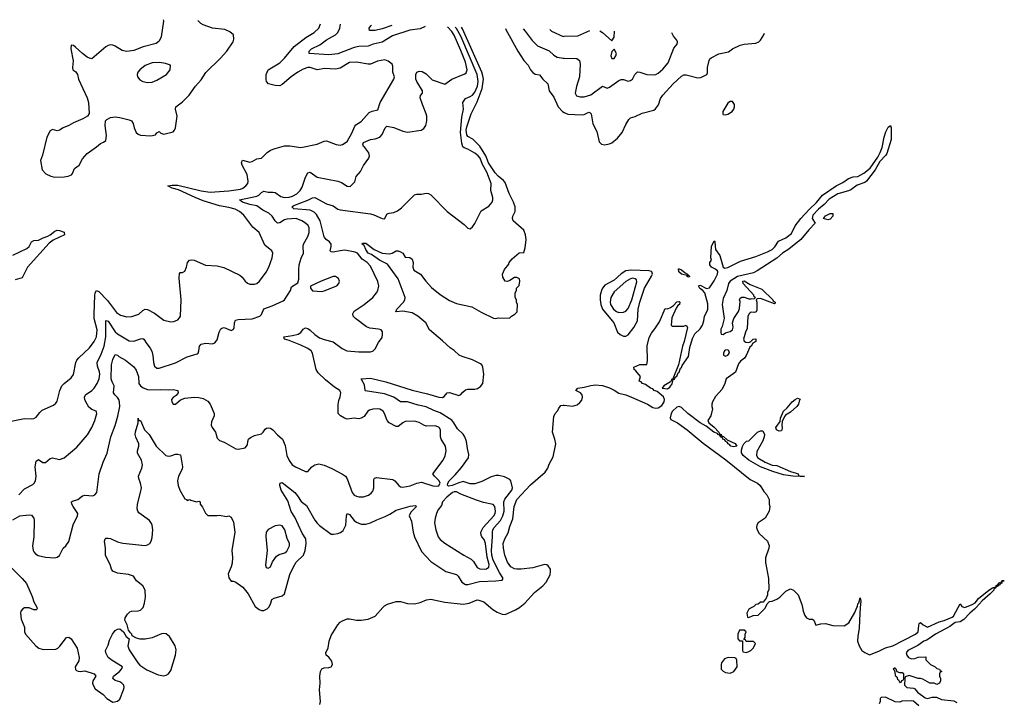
# Model space of a CAD drawing. Header units: inches. Extents: x 884549 to 1028252, y 526810 to 653624.
# Tile 556 of 656: x 955308 to 963791, y 629184 to 635062. Entities that reach past the tile are written whole.
import ezdxf

# ---------------------------------------------------------------- set-up
doc = ezdxf.new("R2010")
doc.units = ezdxf.units.IN
doc.header["$MEASUREMENT"] = 0
for name, color, linetype in [('A9652', 7, 'Continuous'), ('A9653', 7, 'Continuous'), ('A9662', 7, 'Continuous'), ('A9663', 7, 'Continuous')]:
    doc.layers.add(name, color=color, linetype=linetype)

msp = doc.modelspace()

# ---------------------------------------------------------------- linework, layer by layer
at = {"layer": 'A9652', "color": 5}
for points, elevation in [([(955454.6, 630000), (955457.1, 629990), (955450, 629979.3), (955430, 629979.6), (955390, 629998.7), (955350, 629996), (955335.8, 629990), (955317.7, 629970), (955313.7, 629950), (955320.4, 629900.4), (955350.4, 629830), (955350.4, 629790), (955358.7, 629770), (955447.4, 629670), (955471.7, 629650), (955510, 629638.6), (955617.8, 629642.2), (955636.3, 629650), (955653.1, 629666.9), (955710, 629742.4), (955730, 629743.7), (955750, 629730.4), (955803.1, 629650), (955821.1, 629570), (955818.5, 629541.4), (955785.5, 629490), (955787.5, 629467.5), (955796.8, 629456.8), (955810.5, 629450.5), (955828.3, 629448.3), (955870, 629455.8), (955948.2, 629428.2), (955962.8, 629410), (955937.1, 629370), (955935.3, 629350), (955940.9, 629330), (955959, 629299), (956027.7, 629250), (956057.3, 629217.3), (956110, 629184.7), (956150, 629194), (956169.2, 629210), (956202.7, 629290), (956206.6, 629310), (956203.7, 629330), (956186.6, 629350), (956170, 629360.5), (956131.7, 629371.7), (956109.2, 629390), (956116, 629410), (956166.6, 629450), (956184, 629470), (956194, 629490), (956104, 629544), (956069.8, 629569.8), (956048.6, 629608.6), (956046.3, 629630), (956070, 629676), (956081.7, 629718.3), (956107.6, 629770), (956130, 629800.7), (956150, 629814), (956170, 629817.3), (956186.2, 629806.2), (956202.8, 629790), (956226, 629750), (956251.1, 629731.1), (956240.3, 629670), (956250, 629634.8), (956324.5, 629524.5), (956344.3, 629504.3), (956403.8, 629463.8), (956499.7, 629419.7), (956550, 629412.6), (956570, 629416.9), (956590, 629429), (956610, 629458), (956650, 629588.8), (956655, 629635), (956647.7, 629670), (956598, 629750), (956570, 629772.7), (956550, 629777.1), (956530, 629774.4), (956450, 629739.3), (956390, 629726.2), (956347, 629727), (956314.7, 629734.7), (956277.2, 629757.2), (956274.5, 629770), (956261.1, 629781.1), (956245.8, 629805.8), (956233.7, 629850), (956213.3, 629890), (956216.9, 629910), (956236.8, 629943.2), (956258, 629962), (956270, 629968.7), (956330, 629972.2), (956350, 629977.6), (956370, 629997.6), (956370.8, 630000)], 2120), ([(957349, 630000), (957370, 629982.6), (957390, 629974.9), (957410, 629975.3), (957441.2, 629990), (957451.2, 630000)], 2120), ([(957894.1, 629165.9), (957900.4, 629190), (957890.6, 629290), (957897.9, 629350), (957893.5, 629410), (957898.5, 629450), (957910, 629473.1), (957930, 629481.5), (957970, 629482.6), (957990, 629488.4), (958003.1, 629510), (957996.9, 629536.9), (957971.9, 629571.9), (957949.6, 629590), (957944.2, 629610), (957966.1, 629653.9), (957972.8, 629710), (957990, 629758), (958050, 629851.5), (958070, 629872.7), (958090, 629885.3), (958130, 629901.6), (958150, 629902), (958210, 629890.6), (958249.4, 629890.6), (958310, 629898.8), (958370, 629926), (958436.7, 630000)], 2080), ([(959364.6, 630000), (959383.7, 629983.7), (959421, 629961), (959463.4, 629943.4), (959490, 629940.7), (959580.3, 629979.7), (959613.2, 630000)], 2080)]:
    msp.add_lwpolyline(points, dxfattribs=dict(at, elevation=elevation))
at = {"layer": 'A9653', "color": 5}
for points, elevation in [([(956544.1, 635061.5), (956545.5, 635050), (956527, 634913), (956510, 634876.9), (956482.9, 634857.1), (956370.7, 634829.3), (956290, 634796.5), (956230, 634788.9), (956190, 634797.3), (956130, 634834), (956110, 634842.9), (956090, 634844.5), (956070, 634839.5), (956050, 634827.3), (955930, 634726), (955910, 634729.4), (955890, 634739.6), (955849.8, 634769.8), (955790, 634826), (955770, 634839.3), (955750, 634842), (955747.1, 634810), (955768.3, 634708.3), (955764.2, 634650), (955766.9, 634630), (955791.3, 634611.3), (955805, 634590), (955814.7, 634550), (955889.2, 634390), (955900.2, 634350), (955906, 634254), (955892, 634230), (955853, 634207), (955770, 634174), (955732, 634150), (955682, 634130), (955650.7, 634109.3), (955630, 634103.7), (955590, 634116.2), (955570, 634105.6), (955542.6, 634050), (955505.1, 633894.9), (955488.5, 633850), (955500.3, 633770), (955534.1, 633734.1), (955574.7, 633714.7), (955610, 633706.5), (955690, 633709.2), (955725.9, 633714.1), (955753.9, 633726.1), (955762.7, 633737.3), (955778.6, 633781.4), (955819, 633810), (955850, 633864.7), (955889.5, 633910.5), (955970, 633966), (956003.3, 633996.7), (956030, 634007.7), (956050, 634022), (956056.6, 634063.4), (956043.5, 634150), (956047, 634190), (956058, 634202), (956090, 634218.8), (956130, 634225.5), (956170, 634220.5), (956250, 634200.7), (956270, 634190.8), (956286.6, 634166.6), (956295.3, 634130), (956311.4, 634091.4), (956330, 634075.3), (956347.7, 634067.7), (956439.1, 634060.9), (956479.3, 634070), (956490, 634086), (956510, 634098), (956525.2, 634085.2), (956550, 634076.3), (956630, 634094.8), (956642.7, 634110), (956649.5, 634130.5), (956664.2, 634230), (956649.5, 634290), (956654, 634310), (956710, 634353.7), (956767.3, 634412.7), (956822.8, 634490), (956870, 634543.6), (956911.7, 634608.3), (957036.9, 634730), (957091.6, 634790), (957146, 634870), (957153.6, 634893.6), (957148.7, 634930), (957117.2, 634957.2), (957076.6, 634976.6), (956970, 634988.1), (956890, 635017.2), (956867.8, 635030), (956841.4, 635053.9)], 2220), ([(955190, 631595.6), (955350, 631628), (955410, 631624.4), (955430, 631627.7), (955450, 631640.5), (955480.3, 631679.7), (955501.2, 631698.8), (955598.5, 631741.5), (955620.4, 631759.6), (955630, 631776), (955654.8, 631870), (955672, 631910), (955689.9, 631930.1), (955750, 631977.3), (955772.5, 632007.5), (955791.3, 632108.7), (955801.2, 632130), (955817.2, 632150), (955910, 632236.2), (955950, 632289.2), (955968.8, 632330), (955975.8, 632390), (955950.9, 632490), (955948.6, 632528.6), (955954.1, 632685.9), (955958.9, 632710), (955970, 632730.3), (955990, 632722.4), (956064.3, 632644.3), (956141.3, 632541.3), (956176.6, 632516.6), (956230, 632501.9), (956275.2, 632504.8), (956334.3, 632525.7), (956370, 632557.8), (956390, 632569), (956410, 632566.9), (956470, 632534.5), (956550, 632474), (956610, 632460.4), (956635.9, 632464.1), (956670, 632478), (956685.7, 632494.3), (956692, 632508), (956699.9, 632650), (956683.2, 632836.8), (956684.2, 632875.8), (956690, 632884), (956710, 632884.9), (956730, 632897.3), (956745.6, 632930), (956753.2, 632970), (956770, 632991), (956790, 632994.8), (956810, 632990.6), (956910, 632947.2), (957010, 632941.3), (957066.6, 632926.6), (957203.1, 632863.1), (957224.3, 632844.3), (957250.4, 632810), (957270, 632792.2), (957290, 632783.6), (957330, 632783.2), (957350, 632789.1), (957374.3, 632810), (957432.7, 632887.3), (957455.1, 632930), (957482, 633010), (957487.6, 633050), (957479.6, 633070), (957419.1, 633119.1), (957369.8, 633229.8), (957315.6, 633275.6), (957238, 633378), (957202.3, 633410), (957163.5, 633430), (957110, 633445.7), (957030, 633458.7), (956890, 633503.3), (956819.8, 633530), (956677.1, 633597.1), (956622, 633610), (956585.1, 633630), (956622.4, 633637.6), (956670, 633635.7), (956870, 633588.8), (956950, 633577.9), (957110, 633587.4), (957210, 633602.2), (957229.9, 633610.1), (957256.1, 633630), (957272.3, 633650), (957276, 633670), (957266.3, 633730), (957225, 633810), (957219.3, 633830), (957227, 633853), (957290, 633835.3), (957310, 633840.2), (957350, 633863.2), (957390, 633870.2), (957440.9, 633919.1), (957470, 633938.3), (957510, 633953.7), (957590, 633974.8), (957636.6, 633976.6), (957730, 633960.3), (957870, 633990.2), (957930, 634015.8), (957950, 634018), (958033.1, 633986.9), (958070, 633982.6), (958090, 633986.7), (958130, 634013), (958170, 634084.9), (958194.5, 634145.5), (958203.8, 634156.2), (958250, 634185.3), (958318.5, 634261.5), (958345.1, 634274.9), (958394.8, 634285.2), (958414.8, 634350), (958531.7, 634550), (958536.2, 634570), (958524, 634610), (958522.4, 634662.4), (958517.5, 634677.5), (958483.1, 634703.1), (958454.8, 634714.7), (958390, 634704.8), (958330, 634679.4), (958310, 634678.2), (958210, 634696.5), (958150, 634691.6), (958070, 634643.9), (958030, 634634.9), (957937.5, 634642.5), (957870, 634628.9), (957810.5, 634650.5), (957790, 634651.1), (957750, 634636.6), (957704, 634610), (957645.9, 634570), (957570, 634503.2), (957550, 634492.7), (957510, 634494.6), (957452.6, 634510), (957434.5, 634530), (957430, 634547.3), (957432.3, 634590), (957450, 634629.1), (957550, 634690.1), (957590.6, 634730), (957673.8, 634830), (957773.1, 634906.9), (957846.2, 634950), (957884.2, 634990), (957900.8, 635026.9)], 2180), ([(955250, 630756.3), (955310, 630789.1), (955390, 630797.6), (955410, 630794.9), (955428.5, 630770), (955433.1, 630750), (955429.2, 630610), (955419.1, 630530), (955424.4, 630490), (955430, 630479.3), (955443.2, 630463.2), (955467.2, 630447.2), (955530, 630433.2), (955610, 630428.7), (955630, 630434.9), (955650, 630448), (955682.7, 630510), (955706, 630530), (955731.3, 630568.7), (955767.6, 630712.4), (955807.3, 630790), (955809.6, 630810), (955768.6, 630870), (955758.3, 630890), (955755.1, 630910), (955763.1, 630916.9), (955810, 630930.3), (955850, 630962.4), (955870, 630967.2), (955937.5, 630962.5), (955956, 630970), (955971.8, 630990), (955992.8, 631150), (956027.5, 631252.5), (956062.4, 631330), (956094, 631470), (956131.3, 631568.7), (956153.5, 631646.5), (956169.2, 631730), (956168.6, 631770), (956162.3, 631790), (956149.4, 631809.4), (956127.1, 631830), (956116.8, 631850), (956123.1, 631910), (956103.2, 631943.2), (956095.5, 631970), (956099.8, 632090), (956110, 632136), (956130, 632179.1), (956150, 632173.4), (956162.2, 632162.2), (956219.6, 632130), (956292.6, 632072.6), (956310, 632043.7), (956330.1, 631990.1), (956335.2, 631930), (956348.4, 631910), (956372.7, 631892.7), (956410, 631877.5), (956430, 631874.7), (956518.5, 631878.5), (956586.2, 631873.8), (956630, 631878), (956671.3, 631870), (956672, 631850), (956654.8, 631825.2), (956630, 631808.7), (956616, 631790), (956618, 631770), (956630, 631752), (956650, 631751.3), (956692.3, 631787.7), (956730, 631804), (956810, 631810.6), (956850, 631808.5), (956890, 631799.5), (956930, 631777.6), (956950, 631750.6), (956982.6, 631670), (956983.1, 631650), (956961, 631599), (956958.5, 631570), (956966.4, 631550), (956994, 631510), (957010, 631458.8), (957030, 631437.3), (957070, 631424.7), (957170, 631366.8), (957190, 631362.8), (957250, 631376), (957270, 631402), (957272, 631430), (957279.3, 631450), (957295.4, 631464.6), (957330, 631481.5), (957390, 631495.2), (957406.9, 631510), (957423.1, 631536.9), (957435.5, 631544.5), (957450, 631547.9), (957470, 631544.4), (957490.2, 631530.2), (957530, 631487), (957572.4, 631450), (957594.9, 631394.9), (957610.3, 631310), (957630, 631264.9), (957654.9, 631230), (957684.9, 631210), (957770, 631170.5), (957790, 631170.8), (957826, 631210), (957850, 631227.7), (957884, 631236), (957930, 631226.5), (957996.3, 631196.3), (958089.3, 631149.3), (958115.3, 631130), (958130, 631107.7), (958171.6, 630990), (958188.8, 630968.8), (958210, 630958), (958230, 630953), (958270, 630953.4), (958311.9, 630968.1), (958335.3, 630984.7), (958350, 631002), (958359.8, 631030), (958358.3, 631101.7), (958365.2, 631114.8), (958380.9, 631119.1), (958521.4, 631101.4), (958539.5, 631090), (958573, 631050), (958590, 631039.5), (958610, 631036.1), (958672.5, 631047.5), (958729.1, 631070.9), (958770, 631079), (958867.8, 631047.8), (958910, 631046.1), (958918.1, 631050), (958929.9, 631070), (958922.1, 631090), (958880.8, 631130), (958868.7, 631150), (958956.2, 631270), (958973.2, 631306.8), (958983.2, 631350), (958977.1, 631390), (958937.8, 631450), (958933.3, 631470), (958932.4, 631530), (958922, 631550), (958890, 631564.1), (958810, 631562.8), (958790, 631569.8), (958750, 631594.4), (958710, 631604), (958630, 631600.7), (958610, 631590.8), (958570, 631559.2), (958550, 631559.8), (958491.7, 631591.7), (958472.9, 631610), (958452.1, 631670), (958438, 631690), (958410, 631707.1), (958390, 631711), (958350, 631708.5), (958320.9, 631699.1), (958307.2, 631690), (958274.4, 631645.6), (958250, 631629.7), (958230, 631625.7), (958190, 631631.1), (958130, 631622.2), (958106, 631630), (958071.8, 631650), (958051.3, 631671.3), (958051, 631749), (958057.6, 631782.4), (958070, 631814), (958074.5, 631850), (958070, 631862), (958065.2, 631870), (958018.8, 631898.8), (957941.7, 631961.7), (957879.6, 632019.6), (957863.4, 632050), (957829.2, 632190), (957818, 632210), (957790, 632229.9), (957730, 632259.1), (957630, 632300.3), (957589.2, 632310), (957584, 632330), (957658.7, 632341.3), (957706.4, 632353.6), (957730, 632368.4), (957750, 632395.5), (957770, 632407.2), (957790, 632401.8), (957810, 632389.2), (957850.2, 632350), (957890, 632322), (957930, 632307.5), (958010, 632287.8), (958084.9, 632230), (958127.7, 632210), (958230, 632201.2), (958330, 632200.3), (958350, 632206), (958370, 632227), (958398.3, 632281.7), (958430, 632326.3), (958434.3, 632350), (958432.9, 632372.9), (958420.9, 632390), (958398, 632398), (958325.9, 632405.9), (958296.6, 632416.6), (958200.5, 632490), (958182, 632510), (958176.9, 632530), (958190, 632551.6), (958276.3, 632610), (958349.7, 632670.3), (958382.9, 632710), (958393.6, 632730), (958401.6, 632770), (958393.8, 632806.2), (958330, 632938.3), (958302.3, 632970), (958258.4, 632998.4), (958217.4, 633050), (958198.6, 633058.6), (958110, 633076.7), (958067.6, 633072.4), (958010, 633058.8), (957990, 633061.6), (957983.5, 633070), (957992.8, 633110), (957992.8, 633130), (957977.4, 633150), (957949.2, 633169.2), (957931.5, 633191.5), (957896.8, 633330), (957864.4, 633384.4), (957843.9, 633403.9), (957810, 633420.8), (957670, 633434), (957652.8, 633450), (957670, 633462.4), (957790, 633507.2), (957830, 633526.5), (957850, 633530.6), (957950, 633475.7), (958010, 633458.6), (958050, 633431.4), (958070, 633423.6), (958329.2, 633389.2), (958360.2, 633380.2), (958430, 633348.8), (958450, 633347.7), (958473.2, 633390), (958490, 633397), (958530, 633400.2), (958563.9, 633416.1), (958597.4, 633442.6), (958710, 633552.7), (958730, 633560.7), (958770, 633559.5), (958810, 633567.9), (958830, 633564.4), (958850, 633552.4), (958990.4, 633410), (959137.8, 633297.8), (959170, 633266), (959190, 633261.6), (959210, 633277.3), (959230, 633307.7), (959283.7, 633416.3), (959350, 633455.8), (959377.6, 633490), (959383.6, 633510), (959385.6, 633530), (959367.1, 633590), (959369.8, 633650), (959331.2, 633750), (959294.1, 633814.1), (959274.9, 633870), (959257.9, 633890), (959230, 633911.6), (959170, 633946.8), (959137.5, 633957.5), (959127.1, 633967.2), (959117.4, 633997.4), (959105, 634090), (959116.7, 634223.3), (959131.9, 634291.9), (959126.7, 634350), (959150, 634383.5), (959190, 634399.5), (959210, 634412.9), (959230, 634437.3), (959252.5, 634490), (959259, 634530), (959249.4, 634590), (959110, 634919.1), (959070, 634986.8), (959060.2, 634997.2)], 2140), ([(955301, 630970), (955350, 631021.2), (955420.5, 631059.5), (955433.3, 631070), (955445.1, 631090), (955451.1, 631130), (955441.3, 631210), (955450, 631261), (955470, 631274), (955508.5, 631248.5), (955530, 631247.7), (955570, 631282), (955590, 631288.2), (955650, 631274.4), (955690, 631288.4), (955800.4, 631379.6), (955892.2, 631487.8), (955930, 631550.4), (955954.9, 631610), (955972, 631670), (955970, 631682), (955966.6, 631690), (955930, 631705.4), (955904.5, 631724.5), (955877.2, 631770), (955868.9, 631790), (955867, 631810), (955874.3, 631830), (955930, 631869), (955948.5, 631890), (955974.8, 631930), (955992.9, 631970), (955998.5, 632010), (955995.7, 632030), (955977.3, 632077.3), (955976.3, 632110), (956010, 632180.8), (956035.5, 632250), (956048.7, 632331.3), (956050, 632471.3), (956070, 632467), (956130, 632375.1), (956150, 632356), (956250, 632297.6), (956290, 632292.9), (956350, 632314.9), (956370, 632316.3), (956378.8, 632310), (956403, 632270), (956432.8, 632232.8), (956446.1, 632206.1), (956456.2, 632170), (956460.8, 632110), (956470, 632079.1), (956490, 632061.7), (956510, 632061.3), (956650, 632108), (956750, 632159.4), (956836.6, 632183.4), (956845.1, 632190), (956852.3, 632210), (956857, 632250), (956871.8, 632268.2), (956910, 632275.5), (956970, 632270.6), (956990, 632278.8), (957010, 632304.7), (957025.7, 632370), (957041, 632399), (957050, 632406.7), (957070, 632412.2), (957130, 632384), (957146.9, 632393.1), (957155.5, 632404.5), (957157.2, 632450), (957166.4, 632473.6), (957190, 632479.1), (957310, 632486), (957378, 632510), (957390, 632522), (957410, 632571.6), (957483, 632597), (957579, 632641), (957589.7, 632650.3), (957641.2, 632730), (957650, 632762), (957704.7, 632795.3), (957712.9, 632827.1), (957712.3, 632910), (957716.4, 632950), (957732.4, 633007.6), (957753.8, 633050), (957749, 633109), (957753.2, 633130), (957790, 633195.8), (957802.3, 633230), (957800.7, 633270), (957792.2, 633290), (957770, 633310.7), (957738.9, 633330), (957690, 633350.5), (957610, 633343.9), (957590, 633338), (957550, 633311.6), (957530, 633308.7), (957510, 633328.5), (957484, 633370), (957455.1, 633395.1), (957401.9, 633421.9), (957350, 633457.8), (957290, 633470.4), (957228, 633490), (957200.7, 633510), (957350, 633540.8), (957368.1, 633550), (957390, 633574.3), (957410, 633584.9), (957450, 633575.5), (957490, 633576.6), (957510, 633572.2), (957559.1, 633539.1), (957589.6, 633529.6), (957630, 633533.6), (957657.9, 633542.1), (957696.7, 633563.3), (957725.6, 633590), (957741.4, 633618.6), (957770, 633706.4), (957790, 633743), (957810, 633747.3), (957870, 633705.5), (958050, 633671.4), (958079.3, 633659.3), (958130, 633628.8), (958154.5, 633625.5), (958193.9, 633666.1), (958206.5, 633710), (958244.6, 633755.4), (958270, 633806.2), (958316.2, 633870), (958323.1, 633890), (958315.2, 633915.2), (958299.4, 633939.4), (958282, 633962), (958269.8, 633970), (958263.7, 633990), (958270, 634004.7), (958328.9, 634031.1), (958370, 634036), (958409.3, 634050.7), (958430, 634072), (958455.3, 634130), (958470, 634144.7), (958530, 634133.2), (958610, 634100.6), (958650, 634094.3), (958766, 634110), (958790, 634125.7), (958805.7, 634150), (958816.3, 634190), (958815.2, 634230), (958810, 634252.3), (958776.9, 634330), (958759.6, 634390), (958761.2, 634410), (958778.4, 634430), (958776.9, 634450), (958728.3, 634530), (958721.6, 634550), (958720.9, 634590), (958730, 634611), (958750, 634617.3), (958774.6, 634614.6), (958810, 634594), (958862.7, 634542.7), (958970, 634507.3), (959030, 634550.4), (959144.1, 634595.9), (959155.3, 634604.7), (959163, 634630), (959150, 634695.1), (959110, 634796.8), (959050, 634928.8), (959030, 634959.6), (958992.5, 634999)], 2160), ([(957451.2, 630000), (957455.6, 630004.4), (957469.5, 630030), (957479.3, 630070), (957499.7, 630080.3), (957570, 630100.2), (957590, 630118), (957636.4, 630283.6), (957667.3, 630350), (957690, 630390.1), (957753.9, 630450), (957767.2, 630490), (957777.3, 630550), (957772.1, 630590), (957740.9, 630640.9), (957679.1, 630779.1), (957648, 630828), (957617.5, 630917.5), (957561.3, 631010), (957549.2, 631050), (957550, 631062), (957552.7, 631070), (957570, 631077.4), (957678.6, 630990), (957702.5, 630962.5), (957734.1, 630914.1), (957777.6, 630877.6), (957850, 630752.2), (957870, 630725.2), (957890, 630705), (957990, 630631.3), (958010.2, 630630.2), (958050, 630638), (958072.9, 630647.1), (958096, 630664), (958117.1, 630710), (958123.5, 630790), (958130, 630810.4), (958150, 630801.1), (958190.6, 630750.6), (958210, 630734.3), (958250, 630717.7), (958290, 630717.6), (958330, 630728.2), (958384.4, 630755.6), (958457.1, 630782.9), (958497.4, 630802.6), (958550, 630838.3), (958673, 630873), (958718.9, 630878.9), (958725.5, 630870), (958678.9, 630821.1), (958662.4, 630790), (958682.3, 630742.3), (958697.1, 630650), (958710, 630608.5), (958770, 630482.6), (958850, 630396.1), (958979.5, 630310), (959070, 630283.1), (959084.2, 630270), (959117.6, 630217.6), (959150, 630199), (959170, 630197.6), (959270, 630225.3), (959409.9, 630230.1), (959463.5, 630236.5), (959473.7, 630250), (959441.8, 630301.8), (959387.7, 630407.7), (959374.8, 630450), (959372.3, 630490), (959382.3, 630610), (959380.1, 630650), (959383.3, 630670), (959395.3, 630690), (959450, 630749.3), (959471.3, 630790), (959480.5, 630830), (959479.4, 630910), (959486.6, 630933.4), (959548.9, 631010), (959554.8, 631030), (959538, 631090), (959530, 631103.6), (959485.1, 631125.1), (959436.4, 631136.4), (959410, 631137), (959370, 631124.9), (959290, 631085.2), (959230, 631063.9), (959190, 631064.8), (959130, 631085.4), (959090, 631074.2), (959034, 631050), (959003.5, 631043.5), (958994.5, 631054.5), (958996.1, 631070), (959007.1, 631090), (959058.4, 631141.6), (959113.3, 631206.7), (959173.6, 631290), (959177.7, 631317.7), (959164.8, 631370), (959156.8, 631430), (959144.4, 631470), (959130, 631493.1), (959079.2, 631539.2), (959048.9, 631590), (959030, 631612.2), (958930, 631677.3), (958876.4, 631696.4), (958810, 631727.9), (958741.2, 631741.2), (958650, 631770.4), (958590, 631771), (958531.2, 631811.2), (958450, 631840.1), (958287.2, 631867.2), (958283.6, 631870), (958278, 631918), (958249.7, 631970), (958330, 631975.3), (958462.3, 631942.3), (958690, 631871.7), (958821.4, 631841.4), (958918, 631810), (958950, 631807.7), (958964.3, 631815.7), (958991.7, 631848.3), (959010, 631851.1), (959090, 631825), (959110, 631834), (959125.7, 631854.3), (959150, 631874.6), (959170, 631879.8), (959230, 631879.1), (959253.1, 631886.9), (959277.1, 631902.9), (959298.5, 631930), (959305.8, 632010), (959299.1, 632070), (959290, 632088.7), (959278.8, 632098.8), (959210, 632133.3), (959120.2, 632160.2), (959094, 632174), (959050, 632214.1), (959015.4, 632235.4), (958950, 632297.4), (958838, 632390), (958807, 632450), (958737.8, 632510), (958690, 632536.7), (958609.3, 632550.7), (958547.3, 632547.3), (958557.4, 632570), (958613.6, 632630), (958625, 632650), (958628.2, 632670), (958569.3, 632830), (958476.7, 632956.7), (958407.7, 632990), (958338.6, 633038.6), (958310, 633051.6), (958290, 633083.9), (958276.9, 633116.9), (958258, 633130), (958262, 633138), (958290, 633136.1), (958362.5, 633082.5), (958430, 633050.2), (958494.6, 633045.4), (958518, 633050), (958550, 633070.3), (958570, 633071.4), (958590, 633063.8), (958607.7, 633050), (958630, 633016), (958670, 633014), (958690, 633000.5), (958697.6, 632970), (958695.2, 632930), (958703.7, 632903.7), (958761.6, 632870), (958806.7, 632810), (958856.7, 632756.7), (958930, 632694.3), (959010, 632643.7), (959070, 632619.1), (959204.7, 632590), (959282.6, 632542.6), (959390, 632490.6), (959410, 632487.7), (959430, 632494.8), (959527.3, 632492.7), (959546, 632510), (959574.6, 632525.4), (959593.2, 632546.8), (959598, 632610), (959588, 632630), (959588, 632650), (959578, 632670), (959578, 632710), (959588, 632730), (959589.1, 632750.9), (959610, 632774), (959617.2, 632810), (959614, 632830), (959590, 632842), (959570, 632842), (959530, 632815.3), (959510, 632808), (959490, 632808.7), (959470, 632846), (959469, 632870), (959485.2, 632910), (959522.5, 632957.5), (959526, 632970), (959550, 633003), (959610, 633053.4), (959650, 633057.3), (959662.6, 633097.4), (959670.8, 633169.2), (959666.5, 633210), (959650, 633249.9), (959559.9, 633330), (959553, 633350), (959556.6, 633370), (959577.3, 633410), (959576.3, 633450), (959563.4, 633490), (959523.9, 633563.9), (959490, 633660.9), (959477.4, 633677.4), (959430, 633715.3), (959404.1, 633744.1), (959347.7, 633827.7), (959324.7, 633890), (959271.5, 633971.5), (959212.4, 634032.4), (959170, 634056.1), (959159.9, 634070), (959154.5, 634110), (959160.4, 634139.6), (959198.3, 634250), (959250, 634353.4), (959291.9, 634468.1), (959303.3, 634550), (959299.2, 634579.2), (959288.5, 634610), (959123.4, 634983.4), (959113.7, 634995.9)], 2120), ([(958802.1, 635003.8), (958757.2, 634982.8), (958669.1, 634970.9), (958518.6, 634921.4), (958430, 634867.5), (958352.4, 634850), (958310, 634835), (958230.9, 634830.9), (958190, 634822.1), (958050, 634768.6), (957970, 634759.4), (957800.9, 634770), (957803.1, 634790), (957821.1, 634810), (957894.6, 634845.4), (957950, 634888), (958029.8, 634930), (958049.1, 634950), (958067.5, 634990), (958073.1, 635022.5)], 2160), ([(958513.7, 635011.2), (958430, 634982), (958370, 634969), (958322, 634970), (958318, 634990), (958332.3, 635010), (958338.6, 635015.7)], 2140), ([(959493, 634986.2), (959496.5, 634976.5), (959598.4, 634790), (959650, 634711.6), (959689.4, 634669.4), (959710.2, 634630), (959727.6, 634607.6), (959750, 634592.9), (959786.1, 634586.1), (959815.3, 634550), (959857.6, 634510), (959870, 634447.7), (959910, 634394.9), (959948.4, 634310), (959983.9, 634270), (960000, 634262.3)], 2120), ([(959645.2, 634982.3), (959663.4, 634963.4), (959722.3, 634882.3), (959770, 634837.6), (959870, 634792.1), (959910, 634756.5), (959939.1, 634739.1), (959990, 634729.2), (960000, 634729)], 2140), ([(959874.8, 634976.4), (959890, 634963.2), (959990, 634918.2), (960000, 634918.5)], 2160), ([(955250, 633033.4), (955370, 633092.4), (955388.6, 633110), (955410, 633148.2), (955430, 633159.5), (955470, 633163.7), (955510, 633183.8), (955550, 633197), (955571.1, 633208.9), (955610, 633241.6), (955630, 633248.4), (955650, 633246.7), (955690, 633232), (955693, 633210), (955595.8, 633164.2), (955562.8, 633137.2), (955375.7, 632930), (955330, 632839.2), (955270, 632822.3)], 2180), ([(959613.2, 630000), (959617.4, 630002.6), (959661.2, 630038.8), (959743.2, 630130), (959813.8, 630186.2), (959843.1, 630216.9), (959877.5, 630282.5), (959882.2, 630310), (959880.1, 630330), (959860.3, 630360.3), (959850, 630366.8), (959830, 630369.9), (959730, 630340.6), (959629.1, 630329.1), (959590, 630328.8), (959570, 630333.4), (959540.7, 630350), (959509.3, 630390), (959487.3, 630450), (959475.9, 630510), (959474.5, 630550), (959488, 630590), (959516, 630644), (959530, 630699), (959555.2, 630764.8), (959568.5, 630870), (959589.9, 630930), (959710, 631055.1), (959835.2, 631164.8), (959858.9, 631201.1), (959870, 631233.2), (959903.7, 631296.3), (959928.3, 631410), (959919.4, 631450), (959897.7, 631510), (959910, 631644.7), (959921.4, 631670), (959944.7, 631695.3), (959950, 631710.4), (959970, 631738.8), (959990, 631742), (960000, 631741.1)], 2080), ([(956370.8, 630000), (956383.3, 630036.7), (956393.1, 630090), (956388, 630150), (956370, 630186.4), (956315.1, 630230), (956287.3, 630270), (956244.9, 630284.9), (956150, 630296.8), (956111.6, 630311.6), (956099.2, 630330), (956088.7, 630370), (956054.8, 630430), (956048.4, 630450), (956046.9, 630510), (956038.3, 630570), (956043, 630590), (956050, 630596.5), (956070, 630598.5), (956090, 630593.2), (956150, 630566.9), (956195.2, 630555.2), (956390, 630535.2), (956410, 630539.6), (956428, 630552), (956439.2, 630570), (956450, 630602.8), (956455.7, 630670), (956449.8, 630709.8), (956443.3, 630723.3), (956426, 630750), (956335.3, 630815.3), (956324.7, 630830), (956318.9, 630850), (956321.7, 630890), (956349.6, 630989.6), (956356.4, 631030), (956348.5, 631070), (956333, 631110), (956331.8, 631130), (956361, 631199), (956365.1, 631230), (956357.5, 631270), (956324.1, 631330), (956321.8, 631350), (956335.6, 631390), (956333.9, 631410), (956308, 631468), (956304.1, 631490), (956306, 631514), (956327.4, 631590), (956330, 631630.7), (956331.6, 631611.6), (956350, 631610.8), (956383, 631530), (956424.1, 631490), (956484.6, 631390), (956568.1, 631308.1), (956590, 631303.7), (956610, 631305.7), (956650, 631319.5), (956670, 631321.3), (956694, 631314), (956710.4, 631210), (956707, 631190), (956674.9, 631130), (956666.2, 631090), (956672.8, 631050), (956687.8, 631010), (956730, 630936.3), (956744.7, 630930), (956750, 630922), (956774, 630930), (956783.6, 630923.6), (956830, 630911.3), (956850, 630916), (956862, 630910), (956862, 630890), (956884, 630864), (956910, 630811.3), (956930, 630791), (957010, 630791), (957030, 630794.8), (957090, 630784.7), (957110, 630790.7), (957130, 630778), (957150, 630734), (957161.1, 630650), (957135.8, 630490), (957142.7, 630430), (957137.2, 630382.8), (957130.3, 630349.7), (957105.2, 630290), (957110, 630256), (957130, 630227.3), (957150, 630226.8), (957170, 630218.8), (957230, 630174), (957276.7, 630116.7), (957336.9, 630010), (957349, 630000)], 2120), ([(955228.9, 630348.9), (955330.5, 630250), (955366.2, 630206.2), (955414.8, 630094.8), (955429.1, 630049.1), (955452, 630010), (955454.6, 630000)], 2120), ([(958436.7, 630000), (958450, 630014.8), (958478, 630030), (958550, 630050.6), (958590, 630050.7), (958650, 630033.4), (958710, 630030.6), (958757.2, 630042.8), (958813.3, 630066.7), (958848.7, 630071.3), (958970, 630045.6), (959130, 630030.1), (959181.2, 630038.8), (959250, 630066.2), (959264.6, 630064.6), (959306, 630050), (959364.6, 630000)], 2080)]:
    msp.add_lwpolyline(points, dxfattribs=dict(at, elevation=elevation))
for points, elevation in [([(956512.5, 634692.5), (956450, 634690.8), (956390, 634666.9), (956343.1, 634630), (956326.4, 634610), (956320.4, 634590), (956322.4, 634570), (956344.1, 634544.1), (956370.2, 634530.2), (956410, 634521.5), (956450, 634524.6), (956490, 634542), (956572.7, 634590), (956605.2, 634630), (956608, 634670), (956564.1, 634684.1)], 2240), ([(958010, 632849.6), (957906, 632810), (957812.7, 632767.3), (957812, 632750), (957830, 632726.8), (957910, 632720.7), (957930, 632727.7), (958039.3, 632770), (958056.2, 632790), (958062, 632810), (958054.5, 632834.5), (958030, 632849.4)], 2160), ([(959070, 630996.4), (959050, 630995.9), (959037, 630990), (958988.4, 630950), (958950.3, 630910), (958941.3, 630878.7), (958910, 630838), (958897.6, 630810), (958886.3, 630770), (958882, 630730), (958892, 630670), (958912.2, 630610), (958930, 630585.3), (958970, 630553.8), (959134.9, 630450), (959197.5, 630417.5), (959217.5, 630397.5), (959250, 630344), (959273.7, 630333.7), (959310, 630330.2), (959330, 630334), (959350, 630347.9), (959353.2, 630370), (959334.4, 630434.4), (959322.1, 630550), (959310, 630585.7), (959289.2, 630609.2), (959283.1, 630623.1), (959281, 630650), (959301.8, 630690), (959394, 630790), (959403.8, 630810), (959406.6, 630830), (959400.4, 630870), (959386.6, 630886.6), (959304.4, 630904.4), (959243.1, 630923.1), (959110, 630975.4)], 2140), ([(957550, 630707.9), (957510, 630702.2), (957447.6, 630672.4), (957431.7, 630650), (957427.6, 630612.4), (957439.9, 630490), (957425.1, 630365.1), (957430, 630343.2), (957450, 630337.6), (957467.7, 630350), (957485.2, 630394.8), (957519.2, 630440.8), (957543.1, 630456.9), (957591.3, 630471.3), (957610, 630486), (957632.7, 630530), (957633.2, 630550), (957613.7, 630593.7), (957593.6, 630670), (957570, 630702.8)], 2140)]:
    msp.add_lwpolyline(points, close=True, dxfattribs=dict(at, elevation=elevation))
at = {"layer": 'A9662', "color": 5, "elevation": 2080}
for points in [[(961616, 630000), (961590, 629986), (961574, 629950), (961578, 629918), (961590, 629914), (961628, 629932), (961670, 629934), (961730, 629994), (961732.7, 630000)], [(962051.9, 630000), (962058, 629970), (962072.4, 629932.4), (962087.3, 629910), (962110, 629900.7), (962139.8, 629899.8), (962150.7, 629890.7), (962168, 629848), (962210, 629858.8), (962250, 629861), (962314.6, 629845.4), (962410, 629841), (962451.5, 629868.5), (962502, 629958), (962521.4, 630000)], [(962550.3, 630000), (962542, 629890), (962541.4, 629818.6), (962527.9, 629752.1), (962527.3, 629710), (962541, 629670), (962564.7, 629630), (962590, 629611.3), (962630, 629592), (962710, 629623), (962767, 629653), (962830, 629670.4), (963024.5, 629770), (963049.6, 629790), (963053.6, 629846.4), (963058, 629862), (963068, 629872), (963091, 629850), (963130, 629830.6), (963230, 629876.4), (963272.1, 629887.9), (963342, 629918), (963353.9, 629926.1), (963393.3, 630000)], [(963549.1, 630000), (963535.3, 629984.7), (963493.4, 629950), (963442.5, 629897.5), (963410, 629878), (963368.8, 629871.2), (963322.7, 629837.3), (963197.3, 629770), (963122.4, 629717.6), (963098, 629710), (963046, 629674), (962961, 629630), (962946, 629610), (962951.3, 629590), (962964.7, 629570), (962990, 629558), (963020.4, 629559.6), (963050, 629572), (963114, 629574), (963114, 629550), (963154, 629510), (963194, 629490), (963210, 629474), (963234, 629470), (963238, 629458), (963254, 629450), (963238, 629442), (963234, 629430), (963234, 629410), (963242, 629390), (963242, 629370), (963234, 629350), (963210, 629338), (963187.3, 629347.3), (963150, 629348), (963090, 629382), (963070, 629388.7), (963048.4, 629388.4), (962970, 629415.3), (962938, 629402), (962934, 629390), (962932, 629330), (962950, 629312), (963010, 629304.9), (963019.5, 629299.5), (963043, 629270), (963110, 629221.7), (963130, 629216), (963170, 629226.9), (963207.1, 629227.1), (963250, 629209.1), (963356.1, 629196.1), (963382, 629182)], [(963053.7, 629153.7), (963010, 629193), (962990, 629196.3), (962907.1, 629192.9), (962890, 629186), (962851.6, 629188.4), (962767.3, 629227.3), (962730, 629226), (962722, 629218), (962722, 629190), (962714, 629170)]]:
    msp.add_lwpolyline(points, dxfattribs=at)
for points in [[(961550, 629806), (961510, 629806), (961494, 629770), (961494, 629730), (961510, 629714), (961534, 629714), (961534, 629630), (961538, 629618), (961570, 629614), (961590, 629622), (961606, 629630), (961630, 629654), (961646, 629690), (961630, 629706), (961567.3, 629707.3), (961562, 629722), (961546, 629726), (961558, 629742), (961558, 629770), (961566, 629790)], [(961411.6, 629568.4), (961381, 629559), (961355.3, 629524.7), (961351, 629510), (961351.3, 629470), (961370, 629451.3), (961390, 629441), (961430, 629436), (961450, 629442.8), (961462, 629450), (961488, 629490), (961487.3, 629547.3), (961482, 629562), (961468, 629568)], [(962850, 629478), (962843.6, 629476.4), (962834, 629470), (962842, 629462), (962846.8, 629446.8), (962850, 629414), (962863.6, 629403.6), (962870, 629382), (962878, 629378), (962890, 629354), (962902, 629358), (962907.3, 629372.7), (962922, 629378), (962926, 629390), (962926, 629430), (962910, 629438), (962890, 629438), (962867.3, 629447.3), (962858, 629470)]]:
    msp.add_lwpolyline(points, close=True, dxfattribs=at)
at = {"layer": 'A9663', "color": 5}
for points, elevation in [([(960000, 634918.5), (960117.1, 634922.8), (960219.1, 634967.6)], 2160), ([(960000, 634729), (960106.6, 634726.6), (960131.1, 634711.1), (960138, 634678), (960131.2, 634570), (960105.5, 634485.5), (960094.9, 634430), (960105.8, 634405.8), (960136.7, 634396.7), (960170, 634398.6), (960230, 634414.7), (960330, 634490.2), (960370, 634472.2), (960390, 634480.3), (960470, 634539), (960490, 634546.5), (960510, 634547.2), (960550, 634533.4), (960570, 634537.3), (960589, 634550), (960609.1, 634590.9), (960630, 634612), (960650, 634611), (960711.3, 634590), (960770, 634585.6), (960790, 634590.3), (960810, 634601.3), (960850, 634634.3), (960896, 634690), (960943.8, 634816.2), (960972.1, 634850), (960975, 634870), (960970, 634884.5), (960940.5, 634920.5), (960925.8, 634949.6)], 2140), ([(960000, 634262.3), (960030, 634248.1), (960150, 634241.7), (960170, 634246.4), (960210, 634266), (960221.1, 634261.1), (960230.1, 634250.1), (960246.1, 634166.1), (960280.1, 634100.1), (960301.4, 634010), (960319.6, 633990), (960345.2, 633985.2), (960390, 633992.8), (960410, 634001.8), (960459.7, 634040.3), (960499.1, 634090), (960530, 634158), (960556.9, 634203.1), (960570, 634216.3), (960610, 634226.7), (960670, 634257), (960770, 634281.3), (960785.7, 634294.3), (960810.7, 634329.3), (960830, 634382), (960850, 634412.2), (960938.7, 634510), (961010, 634575.8), (961030, 634585.5), (961050, 634588), (961150, 634560.7), (961176.5, 634563.5), (961229.3, 634590.7), (961235.1, 634604.9), (961234.5, 634650), (961249.2, 634710), (961255.1, 634724.9), (961265.8, 634734.2), (961330, 634768), (961415.1, 634784.9), (961448.2, 634811.8), (961516.6, 634843.4), (961550, 634850.3), (961650, 634858.4), (961676, 634870), (961690, 634884), (961719.6, 634930), (961725.6, 634946.6)], 2120), ([(960304.9, 634965.4), (960330, 634952.4), (960410, 634881), (960429.3, 634910), (960432.8, 634962.2)], 2160), ([(960000, 631741.1), (960070, 631734.8), (960110, 631746), (960134.8, 631765.2), (960150, 631784.7), (960157.2, 631810), (960153.2, 631830), (960139, 631850), (960099, 631870), (960117.2, 631890), (960170, 631896.6), (960230, 631912.8), (960270, 631918.4), (960330, 631912.9), (960390.8, 631890.8), (960430, 631871.8), (960470, 631844.5), (960530, 631830.1), (960580.3, 631810), (960716, 631750), (960761.5, 631721.5), (960790, 631715.7), (960810, 631719.8), (960839.8, 631740.2), (960861, 631770), (960863.7, 631790), (960854.3, 631814.3), (960799.2, 631859.2), (960774, 631870), (960761.8, 631881.8), (960741.6, 631890), (960699.1, 631919.1), (960675.1, 631930), (960663.3, 631943.3), (960646, 631950), (960656, 631990), (960617.3, 632037.3), (960600.9, 632050), (960599.3, 632070), (960650, 632093.4), (960710, 632094), (960717.2, 632122.8), (960714.7, 632254.7), (960730, 632324), (960750, 632362), (960780.5, 632399.5), (960819.7, 632460.3), (960870, 632574), (960890, 632572), (960916.4, 632583.6), (960940.4, 632599.6), (960970, 632632), (960990, 632634), (960994, 632630), (960992, 632610), (960979.6, 632600.4), (960963.6, 632576.4), (960925.4, 632494.6), (960922, 632430), (960930, 632422), (961030, 632422), (961051.3, 632431.3), (961062, 632410), (961033.4, 632290), (961017.3, 632250), (960984, 632090), (960934, 631970), (960942, 631962), (960950, 631966.8), (960956.2, 631983.8), (960970, 631991), (960980.5, 632019.5), (960990, 632027.7), (961000.4, 632059.6), (961010, 632066), (961016.3, 632083.7), (961070, 632162.4), (961081.1, 632238.9), (961104.1, 632315.9), (961123.5, 632356.5), (961170, 632400.5), (961190, 632430.8), (961203.6, 632470), (961207.8, 632510), (961230, 632550.5), (961235.8, 632570), (961235.3, 632615.3), (961210, 632709.2), (961192, 632732), (961168.4, 632748.4), (961157.2, 632770), (961170, 632777.1), (961225.7, 632745.7), (961250, 632753.1), (961290, 632813.4), (961318.8, 632870), (961323, 632890), (961318.7, 632898.7), (961296.9, 632916.9), (961269, 632930), (961254, 632950), (961255.3, 632970), (961268.7, 632990), (961261.2, 633010), (961269.6, 633110), (961290, 633158), (961298, 633150), (961303.8, 633083.8), (961340.4, 633030), (961368.2, 632930), (961383.1, 632923.1), (961410, 632926.4), (961518.5, 632981.5), (961650, 633022.7), (961750, 633061.6), (961790, 633083.9), (961813, 633107), (961845.6, 633154.4), (961910, 633183.1), (961958.1, 633221.9), (961990, 633285.8), (962038.7, 633350), (962110, 633427.3), (962173.2, 633486.8), (962224.2, 633550), (962342.6, 633630), (962400.5, 633659.5), (962450, 633693.2), (962490, 633708.9), (962530, 633712.6), (962581, 633739), (962636.1, 633783.9), (962701.4, 633878.6), (962722.7, 633917.3), (962739.8, 633960.2), (962756, 634050), (962770, 634096.3), (962790, 634135.8), (962811.8, 634151.8), (962816, 634130), (962815.8, 634030), (962778.2, 633910), (962770, 633895.1), (962719.5, 633840.5), (962679.6, 633770), (962602.6, 633670), (962590, 633660.4), (962524, 633636), (962470, 633596.4), (962450, 633586.9), (962356.9, 633563.1), (962282.4, 633517.6), (962239.1, 633470), (962191.3, 633430), (962141.8, 633378.2), (962136.9, 633350), (962162.4, 633310), (962106.6, 633253.4), (962038.5, 633170), (961935.5, 633084.5), (961879.3, 633050), (961831.5, 633008.5), (961662, 632898), (961630, 632883.1), (961493.4, 632850), (961430, 632810.9), (961414, 632790), (961401.7, 632730), (961370, 632661.2), (961359.6, 632610), (961376.3, 632490), (961359.5, 632420.5), (961350, 632398), (961348, 632368), (961352.7, 632352.7), (961370, 632352), (961390, 632364.7), (961430, 632378), (961448.9, 632391.1), (961455.3, 632415.3), (961448.9, 632451.1), (961462, 632490), (961502, 632550), (961510, 632574), (961514, 632634), (961508.7, 632650), (961516.4, 632663.6), (961530, 632671.3), (961549, 632671), (961590, 632658), (961610, 632658), (961638, 632662), (961646, 632670), (961635.3, 632675.3), (961633.2, 632690), (961540.9, 632790), (961538, 632810), (961550, 632813.4), (961602.8, 632782.8), (961701.1, 632741.1), (961796.4, 632650), (961800.6, 632640.6), (961816.3, 632630), (961818, 632622), (961810, 632615.3), (961690, 632659.5), (961661, 632659), (961652, 632650), (961658.8, 632630), (961659.6, 632560.4), (961652.7, 632547.3), (961639.6, 632540.4), (961610, 632542), (961602, 632538), (961592, 632530), (961582, 632510), (961576.9, 632403.1), (961562, 632370), (961544.7, 632310), (961550, 632294), (961563.6, 632283.6), (961590, 632282), (961606, 632290), (961626, 632310), (961650, 632314), (961651, 632290), (961623.6, 632276.4), (961611.3, 632250), (961599.6, 632240.4), (961567.7, 632170), (961551.9, 632148.1), (961519.1, 632120.9), (961502, 632098), (961473.7, 632026.3), (961396, 631970), (961382.8, 631930), (961358.9, 631881.1), (961304, 631816), (961276.3, 631770), (961270.9, 631750.9), (961270.8, 631730.8), (961278, 631710), (961262.8, 631650), (961236, 631610), (961244, 631590), (961291.8, 631551.8), (961330.3, 631510.3), (961336.3, 631496.3), (961350.5, 631490), (961356.8, 631476.8), (961371.5, 631471.6), (961402.5, 631442.5), (961473.2, 631413.2), (961486, 631390), (961457.7, 631382.3), (961435.1, 631390), (961424.4, 631404.4), (961412.7, 631410), (961404.2, 631424.2), (961389.7, 631430), (961384.5, 631444.5), (961366, 631450), (961364, 631464), (961357.3, 631462.7), (961345.6, 631470), (961342.7, 631477.3), (961348, 631488), (961337.3, 631482.7), (961323.7, 631490), (961318.7, 631498.7), (961288.3, 631510), (961222.4, 631562.4), (961170, 631590.9), (961065.4, 631670), (961010, 631721.1), (960990, 631731.1), (960970, 631725.4), (960931.3, 631690), (960920.4, 631670), (960913.3, 631633.3), (960917.8, 631617.8), (960974.8, 631590), (961057.8, 631530), (961195.4, 631415.4), (961391.3, 631271.3), (961601.5, 631101.5), (961663.8, 631070), (961688.2, 631050), (961719.5, 630999.5), (961746, 630970), (961766, 630930), (961766, 630890), (961771.3, 630870), (961764.7, 630830), (961730, 630768), (961670, 630728), (961658, 630710), (961656, 630690), (961661, 630670), (961678, 630638), (961750, 630572), (961766, 630530), (961762.8, 630510), (961732.1, 630427.9), (961732.5, 630387.5), (961759.1, 630250), (961763.6, 630156.4), (961752, 630130), (961752, 630110), (961739.6, 630080.4), (961712.7, 630047.3), (961690, 630046), (961671.6, 630028.4), (961650, 630026), (961631.6, 630008.4), (961616, 630000)], 2080), ([(961732.7, 630000), (961747.3, 630032.7), (961767.3, 630052.7), (961790, 630054), (961830, 630072), (961858, 630090), (961910, 630142), (961950, 630162), (961974, 630150), (962014, 630110), (962046.4, 630026.4), (962051.9, 630000)], 2080), ([(963393.3, 630000), (963410, 630031.3), (963424.7, 630010), (963450, 630001.3), (963514.9, 630025.1), (963538.7, 630041.3), (963570, 630077), (963658.7, 630150), (963690, 630170.2), (963718.5, 630178.5), (963718, 630170), (963701.4, 630158.6), (963700.3, 630150), (963670, 630118.7), (963601.6, 630058.4), (963549.1, 630000)], 2080), ([(962521.4, 630000), (962526, 630010), (962530, 630032), (962539, 630041), (962550, 630082), (962554.4, 630054.4), (962550.3, 630000)], 2080)]:
    msp.add_lwpolyline(points, dxfattribs=dict(at, elevation=elevation))
for points, elevation in [([(960430, 634809), (960410, 634788.7), (960401.6, 634750), (960410, 634726.8), (960430, 634728.2), (960444.5, 634750), (960449.3, 634770)], 2160), ([(961430, 634358), (961410, 634342), (961365.8, 634270), (961364.9, 634250), (961370, 634244.9), (961390, 634242), (961410, 634248.4), (961445.2, 634270), (961459.3, 634290), (961466, 634310), (961465.2, 634330), (961450, 634357.2)], 2120), ([(962270, 633337.6), (962233.2, 633350), (962250, 633371.5), (962290, 633391.6), (962313, 633393), (962312.4, 633370), (962290, 633345.1)], 2080), ([(960574.9, 632905.1), (960530, 632898.3), (960490, 632873.2), (960430, 632819.2), (960350, 632774.7), (960329.3, 632750.7), (960319.6, 632730), (960310.1, 632690), (960308.7, 632650), (960314, 632610), (960329.6, 632570), (960413.7, 632470), (960426.7, 632450), (960459.8, 632370), (960481.7, 632350), (960510, 632336.3), (960530, 632336.4), (960550, 632349.4), (960599.9, 632410), (960631.4, 632470), (960637.3, 632570), (960649.4, 632629.4), (960691.8, 632750), (960752.6, 632852.6), (960759.1, 632870), (960755.6, 632890), (960750, 632893.9), (960730, 632899.3)], 2120), ([(961070, 632845.6), (961059, 632850), (961058, 632858), (961009.8, 632869.8), (960988.2, 632890), (960984.1, 632915.9), (960990, 632917.3), (961010, 632908), (961041.4, 632881.4), (961062.8, 632870), (961062, 632862), (961070, 632861), (961081, 632850)], 2080), ([(960590, 632834.7), (960570, 632831.6), (960530, 632807), (960430, 632718), (960400.8, 632670), (960395.1, 632630), (960399.4, 632610), (960424.6, 632570), (960450, 632548.3), (960470, 632541), (960510, 632542.5), (960530, 632553.2), (960550, 632576.2), (960581.9, 632650), (960624.2, 632804.2), (960621, 632821), (960611.4, 632831.4)], 2140), ([(961410, 632219), (961390, 632217.2), (961381, 632210), (961371.3, 632190), (961372, 632172), (961390, 632164.7), (961410, 632172), (961422, 632190), (961417.2, 632210)], 2080), ([(960930, 631968.7), (960915.9, 631944.1), (960858, 631910), (960842, 631890), (960890, 631883), (960910, 631896.3), (960930, 631924.9), (960939.3, 631959.3)], 2080), ([(961850, 631517.2), (961829.7, 631529.7), (961822.7, 631550), (961859, 631601), (961862, 631630), (961888, 631690), (961921.2, 631718.8), (961962, 631770), (961990, 631791.3), (962010, 631802), (962032.7, 631792.7), (962023.6, 631776.4), (962018, 631750), (962004.7, 631730), (961950, 631682), (961904.7, 631655.3), (961896, 631644), (961878, 631602), (961874, 631570), (961876.8, 631543.2), (961870, 631522)], 2080), ([(962070, 631128.7), (961970.3, 631129.7), (961890, 631141.6), (961795.3, 631170), (961689.6, 631210), (961590, 631268.8), (961540.5, 631310), (961526.9, 631333.1), (961525.8, 631354.2), (961534.6, 631385.4), (961548, 631410), (961568.9, 631431.1), (961590, 631434), (961666, 631510), (961690, 631522), (961710, 631522), (961724.7, 631490), (961722.8, 631470), (961710, 631435.3), (961658, 631342), (961654.8, 631310), (961666.8, 631290), (961730, 631251), (961790, 631226), (961830, 631222), (961950, 631171.3), (961998, 631158), (962014, 631150), (962018, 631138), (962032, 631132)], 2080), ([(963750, 630196), (963741, 630199), (963742.8, 630190), (963730, 630182), (963721.5, 630181.5), (963720.9, 630190), (963739.6, 630200.4), (963740.7, 630210), (963758, 630218), (963768.4, 630211.6), (963769.6, 630230), (963791, 630231), (963770.7, 630229.3), (963770.3, 630210), (963755.4, 630204.6)], 2080)]:
    msp.add_lwpolyline(points, close=True, dxfattribs=dict(at, elevation=elevation))

doc.saveas('drawing.dxf')
